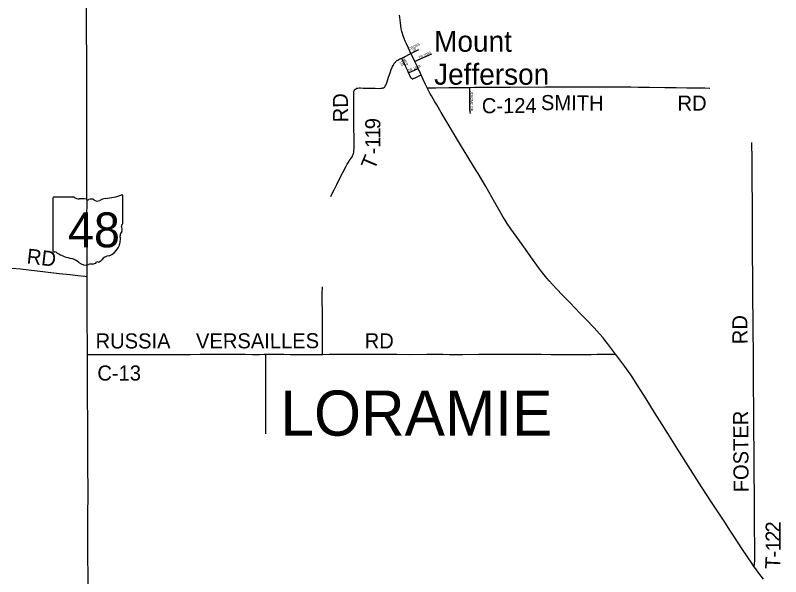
# Model space of a CAD drawing. Extents: x -87 to 2145, y -2128 to 440.
# Drawn here: x 134.7 to 211, y -421.9 to -365.9 of the extents above; entities that cross this region are included whole.
import ezdxf

# ---------------------------------------------------------------- set-up
doc = ezdxf.new("R2010")
doc.units = 0
for name, color, linetype in [('GM_X_County_Road', 7, 'Continuous'), ('GM_X_County_Road_Text', 7, 'Continuous'), ('GM_X_County_Subdivision', 7, 'Continuous'), ('GM_X_County_Subdivision_Text', 7, 'Continuous'), ('GM_X_State_Location', 7, 'Continuous'), ('GM_X_State_Route', 7, 'Continuous'), ('GM_X_State_Shield', 7, 'Continuous'), ('GM_X_Township_Road', 7, 'Continuous'), ('GM_X_Township_Road_Text', 7, 'Continuous'), ('GM_X_Township_Subdivision', 7, 'Continuous'), ('GM_X_Township_Subdivision_Text', 7, 'Continuous'), ('GM_X_Township_Text', 7, 'Continuous'), ('GM_X_Unincorporated_Location', 7, 'Continuous'), ('GM_X_Unincorporated_Text', 7, 'Continuous')]:
    doc.layers.add(name, color=color, linetype=linetype)

msp = doc.modelspace()

# ---------------------------------------------------------------- linework, layer by layer
at = {"layer": 'GM_X_County_Road'}
for points in [[(175.731, -373.165), (176.195, -373.153), (176.605, -373.154), (177.9, -373.142), (178.752, -373.132), (179.392, -373.126), (179.996, -373.125)], [(179.996, -373.125), (180.485, -373.114), (181.076, -373.111), (181.518, -373.108), (182.059, -373.103), (182.634, -373.1), (183.142, -373.102), (183.683, -373.103), (184.01, -373.1), (185.844, -373.085), (186.785, -373.087), (187.473, -373.08), (188.473, -373.081), (188.948, -373.079), (189.981, -373.073), (190.26, -373.071), (190.998, -373.064), (191.752, -373.069), (192.293, -373.072), (192.769, -373.073), (193.36, -373.072), (194.18, -373.072), (194.771, -373.076), (195.312, -373.08), (196.034, -373.078), (196.756, -373.089), (197.297, -373.097), (197.871, -373.105), (199.413, -373.126), (200.529, -373.143), (201.595, -373.157), (202.497, -373.172), (203.383, -373.185), (203.875, -373.194), (203.897, -373.194)], [(134.402, -391.125), (135.217, -391.214), (137.711, -391.493), (139.079, -391.652), (140.172, -391.775), (140.922, -391.858), (141.64, -391.929), (141.861, -391.951)], [(141.889, -399.728), (142.055, -399.729), (142.744, -399.733), (143.186, -399.738), (143.449, -399.739), (143.924, -399.74), (144.662, -399.732), (145.761, -399.733), (146.417, -399.73), (147.204, -399.728), (147.746, -399.732), (148.401, -399.729), (149.107, -399.724), (150.386, -399.722), (151.042, -399.721), (151.436, -399.717), (152.125, -399.715), (153.125, -399.706), (154.683, -399.712), (155.372, -399.71), (156.192, -399.708), (157.619, -399.713), (158.341, -399.714), (159.03, -399.715), (159.472, -399.712), (159.67, -399.712)], [(159.67, -399.712), (160.325, -399.709), (160.916, -399.709), (161.473, -399.713), (162.129, -399.718), (162.785, -399.716), (163.048, -399.716), (163.441, -399.721), (164.065, -399.725), (164.523, -399.724), (164.835, -399.722), (165.3, -399.718)], [(165.3, -399.718), (165.967, -399.712), (167.443, -399.711), (168.706, -399.706), (169.772, -399.707), (170.149, -399.71), (171.888, -399.706), (172.724, -399.709), (174.004, -399.717), (175.693, -399.712), (176.661, -399.711), (177.317, -399.712), (177.973, -399.715), (179.252, -399.715), (180.86, -399.711), (182.451, -399.712), (183.156, -399.708), (184.435, -399.702), (185.239, -399.703), (185.747, -399.704), (187.092, -399.71), (188.093, -399.716), (188.486, -399.718), (189.684, -399.726), (190.684, -399.721), (191.16, -399.723), (192.078, -399.715), (192.635, -399.71), (193.177, -399.708), (193.619, -399.703), (194.128, -399.701), (194.501, -399.698)]]:
    msp.add_lwpolyline(points, dxfattribs=at)
at = {"layer": 'GM_X_County_Subdivision'}
msp.add_lwpolyline([(180.068, -375.73), (180.024, -375.608), (180.005, -375.511), (179.992, -375.381), (179.987, -375.101), (179.989, -374.625), (179.997, -373.902), (179.999, -373.474), (179.996, -373.125)], dxfattribs=at)
at = {"layer": 'GM_X_State_Route'}
for points in [[(141.86, -391.713), (141.859, -390.972), (141.86, -389.841), (141.853, -388.873), (141.854, -388.365), (141.855, -387.479), (141.847, -386.232), (141.848, -385.691), (141.852, -384.838), (141.844, -383.739), (141.842, -382.328), (141.842, -381.114), (141.835, -379.966), (141.826, -378.72), (141.823, -377.9), (141.828, -377.014), (141.827, -375.587), (141.822, -374.324), (141.817, -373.159), (141.824, -372.29), (141.825, -371.667), (141.817, -369.682), (141.814, -368.058), (141.809, -367.172), (141.806, -366.32), (141.803, -364.597)], [(176.152, -373.958), (176.01, -373.709), (175.856, -373.419), (175.731, -373.165), (175.566, -372.83), (175.341, -372.337), (175.137, -371.891), (175.095, -371.801), (174.838, -371.26), (174.757, -371.09), (174.5, -370.544), (174.463, -370.467), (174.235, -369.994), (174.125, -369.764), (173.867, -369.225), (173.663, -368.777), (173.541, -368.508), (173.442, -368.264), (173.342, -367.985), (173.269, -367.75), (173.219, -367.559), (173.159, -367.285), (173.111, -367.01), (173.067, -366.684), (173.015, -366.177), (172.991, -365.934)], [(209.234, -422.092), (208.784, -421.506), (208.462, -421.07), (208.295, -420.834), (208.073, -420.521), (207.638, -419.884), (207.095, -419.063), (206.35, -417.924), (205.882, -417.211), (205.44, -416.539), (203.994, -414.329), (203.063, -412.92), (202.588, -412.191), (200.88, -409.466), (199.699, -407.593), (199.152, -406.716), (198.387, -405.493), (197.539, -404.146), (196.738, -402.867), (196.145, -401.942), (195.954, -401.656), (195.757, -401.374), (195.437, -400.938), (194.636, -399.878), (194.501, -399.698), (193.692, -398.618), (193.45, -398.308), (193.261, -398.082), (192.89, -397.667), (192.359, -397.086), (191.498, -396.184), (190.978, -395.638), (189.97, -394.582), (189.164, -393.741), (188.215, -392.742), (187.88, -392.381), (187.652, -392.121), (187.39, -391.805), (187.127, -391.468), (186.835, -391.071), (186.068, -390.007), (185.518, -389.23), (184.606, -387.946), (184.083, -387.211), (183.721, -386.683), (183.506, -386.352), (183.318, -386.044), (183.013, -385.518), (182.477, -384.577), (182.177, -384.049), (181.591, -383.006), (181.158, -382.271), (180.81, -381.696), (180.465, -381.138), (179.789, -380.032), (179.07, -378.857), (178.365, -377.692), (177.63, -376.449), (177.14, -375.633), (176.688, -374.872), (176.489, -374.551), (176.152, -373.958)], [(141.95, -422.842), (141.949, -421.841), (141.949, -421.316), (141.945, -420.315), (141.941, -419.528), (141.94, -418.495), (141.945, -416.838), (141.946, -415.625), (141.958, -413.771), (141.948, -413), (141.926, -411.13), (141.924, -409.966), (141.917, -407.751), (141.918, -406.406), (141.916, -405.75), (141.914, -404.75), (141.911, -403.963), (141.906, -402.65), (141.895, -401.584), (141.891, -400.748), (141.889, -399.747), (141.889, -399.728), (141.887, -398.173), (141.876, -397.123), (141.871, -395.926), (141.87, -395.286), (141.863, -394.466), (141.86, -393.81), (141.863, -392.941), (141.861, -391.951), (141.861, -391.825), (141.86, -391.713)]]:
    msp.add_lwpolyline(points, dxfattribs=at)
at = {"layer": 'GM_X_State_Shield'}
for p, q in [((138.448, -384.145), (138.448, -389.428)), ((140.555, -384.054), (138.517, -384.054)), ((145.409, -386.687), (145.409, -383.923)), ((145.409, -386.686), (145.409, -386.687))]:
    msp.add_line(p, q, dxfattribs=at)
for centre, radius, start, end in [((138.528, -384.134), 0.0806, 98.1301, 188.1301), ((141.041, -383.441), 0.782, 231.61951, 271.11188), ((141.3, -387.02), 2.808, 80.48669, 94.98827), ((141.938, -384.107), 0.226, 219.79206, 297.10237), ((142.269, -384.717), 0.469, 54.46668, 119.14113), ((143.871, -385.668), 1.485, 97.34618, 120.76885), ((142.93, -376.851), 7.382, 275.84447, 288.90645), ((145.332, -383.912), 0.0775, 351.86209, 97.738), ((142.875, -383.88), 0.564, 233.85621, 294.82819), ((145.391, -386.89), 0.12, 107.94398, 210.33697), ((144.628, -387.239), 0.72, 340.03296, 23.64957), ((145.327, -386.698), 0.0829, 289.60381, 7.73413), ((143.343, -388.195), 1.846, 292.30889, 8.98584), ((145.687, -387.844), 0.524, 136.8065, 186.92959), ((138.529, -389.44), 0.0814, 171.95839, 258.30661), ((138.541, -388.899), 0.621, 267.33899, 280.60386), ((138.668, -389.733), 0.224, 29.74838, 93.27175), ((141.495, -384.986), 5.331, 240.41292, 257.1985), ((139.905, -391.802), 1.668, 47.18416, 75.83597), ((142.841, -389.94), 0.597, 282.87319, 323.27711), ((144.122, -390.912), 1.011, 94.40312, 142.57675), ((141.709, -389.759), 1.058, 230.70037, 286.29184), ((142.321, -391.586), 0.87, 85.69512, 111.20995), ((142.398, -390.155), 0.564, 268.77702, 315.54927), ((142.908, -390.667), 0.159, 65.75173, 132.64842)]:
    msp.add_arc(centre, radius, start, end, dxfattribs=at)
at = {"layer": 'GM_X_Township_Road'}
for points in [[(173.2, -370.21), (173.425, -370.105), (174.125, -369.764)], [(166.128, -383.988), (166.235, -383.776), (166.463, -383.322), (166.728, -382.794), (167.036, -382.178), (167.327, -381.608), (167.661, -380.969), (167.773, -380.768), (167.89, -380.571), (168.041, -380.356), (168.193, -380.143), (168.254, -380.045), (168.307, -379.943), (168.357, -379.822), (168.396, -379.697), (168.426, -379.569), (168.446, -379.423), (168.457, -379.227), (168.459, -378.636), (168.449, -377.783), (168.447, -377.52), (168.444, -377.225), (168.442, -376.799), (168.441, -375.995), (168.437, -375.307), (168.429, -374.716), (168.424, -374.404), (168.419, -373.929), (168.422, -373.765), (168.428, -373.649), (168.447, -373.535), (168.467, -373.473), (168.509, -373.385), (168.573, -373.311), (168.597, -373.29), (168.68, -373.239), (168.741, -373.217), (168.837, -373.195), (168.968, -373.184), (169.084, -373.183), (169.346, -373.188), (169.642, -373.194), (169.855, -373.194), (170.282, -373.2), (170.56, -373.207), (170.987, -373.22), (171.134, -373.219), (171.249, -373.205), (171.329, -373.184), (171.389, -373.16), (171.472, -373.109), (171.52, -373.065), (171.562, -373.015), (171.613, -372.914), (171.678, -372.758), (171.822, -372.327), (171.896, -372.109), (172.044, -371.674), (172.162, -371.351), (172.256, -371.124), (172.342, -370.946), (172.423, -370.804), (172.496, -370.695), (172.567, -370.605), (172.61, -370.56), (172.659, -370.512), (172.724, -370.462), (172.821, -370.402), (173.024, -370.293), (173.2, -370.21)], [(208.295, -420.834), (208.33, -420.649), (208.36, -420.488), (208.372, -420.358), (208.377, -420.046), (208.369, -419.39), (208.364, -418.406), (208.362, -417.422), (208.352, -416.143), (208.347, -415.454), (208.341, -414.831), (208.339, -414.585), (208.334, -413.847), (208.331, -413.191), (208.327, -412.158), (208.325, -411.42), (208.315, -410.354), (208.309, -409.632), (208.299, -408.73), (208.292, -407.943), (208.289, -407.155), (208.282, -406.352), (208.274, -405.483), (208.267, -404.384), (208.26, -403.58), (208.244, -402.12), (208.239, -400.382), (208.239, -399.693), (208.233, -398.971), (208.225, -398.004), (208.219, -397.249), (208.203, -395.757), (208.196, -394.707), (208.182, -393.953), (208.176, -393.461), (208.173, -392.87), (208.177, -392.247), (208.175, -391.739), (208.16, -390.049), (208.158, -388.196), (208.155, -387.54), (208.145, -386.359), (208.14, -385.211), (208.133, -384.358), (208.117, -382.783), (208.098, -380.044), (208.082, -378.88), (208.081, -378.601)], [(165.3, -399.718), (165.302, -399.546), (165.309, -398.792), (165.305, -398.021), (165.311, -397.266), (165.31, -396.135), (165.289, -393.708), (165.307, -393.001)], [(159.68, -407.618), (159.679, -407.352), (159.675, -406.237), (159.67, -405.581), (159.665, -405.039), (159.663, -404.794), (159.661, -404.597), (159.657, -403.957), (159.663, -403.219), (159.673, -402.087), (159.674, -401.251), (159.671, -400.152), (159.67, -399.832), (159.67, -399.712)]]:
    msp.add_lwpolyline(points, dxfattribs=at)
at = {"layer": 'GM_X_Township_Subdivision'}
for points in [[(174.125, -369.764), (174.455, -369.59), (174.92, -369.339)], [(174.5, -370.544), (174.645, -370.476), (174.838, -370.386), (175.6, -370.039), (176.193, -369.786)], [(173.881, -371.66), (173.794, -371.47), (173.512, -370.878), (173.428, -370.7), (173.256, -370.329), (173.2, -370.21)], [(173.881, -371.66), (174.838, -371.26)], [(174.242, -372.27), (174.226, -372.266), (174.211, -372.259), (174.192, -372.248), (174.171, -372.231), (174.157, -372.214), (174.141, -372.192), (174.121, -372.164), (174.098, -372.127), (174.082, -372.093), (173.91, -371.724), (173.881, -371.66)], [(174.242, -372.27), (174.264, -372.271), (174.285, -372.269), (174.304, -372.267), (174.343, -372.256), (174.383, -372.244), (174.438, -372.222), (174.488, -372.2), (174.857, -372.019), (175.006, -371.951), (175.137, -371.891)]]:
    msp.add_lwpolyline(points, dxfattribs=at)
at = {"layer": 'GM_X_Unincorporated_Location'}
msp.add_line((175.234, -373.294), (175.234, -373.294), dxfattribs=at)

# ---------------------------------------------------------------- texts
at = {"layer": 'GM_X_County_Road_Text'}
for s, rotation, p in [('C-124', 0.27624, (181.183, -375.705)), ('SMITH', 359.33659, (187.065, -375.379)), ('RD', 0.00001, (200.676, -375.437)), ('RD', 353.60532, (135.795, -390.663)), ('RUSSIA', 359.99927, (142.703, -399.128)), ('VERSAILLES', 0.11401, (152.708, -399.128)), ('RD', 359.51675, (169.506, -399.107)), ('C-13', 0.00001, (142.879, -402.325))]:
    msp.add_text(s, height=1.5, rotation=rotation, dxfattribs=at).set_placement(p)
at = {"layer": 'GM_X_County_Subdivision_Text'}
msp.add_text('JEROME DR', height=0.25, rotation=270, dxfattribs=at).set_placement((180.04, -373.473))
at = {"layer": 'GM_X_State_Location'}
for s in ['s', 'r']:
    msp.add_text(s, height=0.005, dxfattribs=at).set_placement((141.85, -387.138))
msp.add_text('48', height=0.005, rotation=0.00001, dxfattribs=at).set_placement((140.591, -387.502))
at = {"layer": 'GM_X_State_Shield'}
msp.add_text('48', height=3.4805, dxfattribs=at).set_placement((139.95, -389.056))
at = {"layer": 'GM_X_Township_Road_Text'}
for s, rotation, p in [('RD', 90.96027, (167.876, -376.592)), ('9', 89.97456, (171.068, -377.295)), ('1', 89.83331, (171.066, -378.223)), ('1', 89.22909, (171.053, -379.164)), ('-', 87.95498, (171.03, -379.816)), ('T', 67.09909, (170.466, -381.428)), ('RD', 90.49261, (207.652, -398.697)), ('FOSTER', 90.36729, (207.761, -413.454)), ('2', 89.99229, (210.955, -417.466)), ('2', 89.96118, (210.954, -418.391)), ('1', 89.83113, (210.951, -419.319)), ('-', 89.47862, (210.946, -419.945)), ('T', 87.2905, (210.891, -421.128))]:
    msp.add_text(s, height=1.5, rotation=rotation, dxfattribs=at).set_placement(p)
at = {"layer": 'GM_X_Township_Subdivision_Text'}
for s, rotation, p in [('CROSS', 27.70043, (173.952, -369.464)), ('S', 29.11962, (174.374, -369.575)), ('T', 30.22114, (174.532, -369.487)), ('TR 1048', 23.96046, (174.936, -370.285)), ('LN', 295.2098, (172.985, -370.62)), ('W', 293.2284, (173.283, -370.243)), ('E', 293.2273, (173.395, -370.506)), ('S', 293.616, (173.466, -370.669)), ('T', 295.74633, (173.54, -370.839)), ('TR 1049', 22.89073, (173.881, -371.604))]:
    msp.add_text(s, height=0.25, rotation=rotation, dxfattribs=at).set_placement(p)
at = {"layer": 'GM_X_Township_Text'}
msp.add_text('LORAMIE', height=4.5, rotation=0.00001, dxfattribs=at).set_placement((161.118, -407.817))
at = {"layer": 'GM_X_Unincorporated_Text'}
for s, p in [('Mount', (176.429, -369.58)), ('Jefferson', (176.429, -372.858))]:
    msp.add_text(s, height=2.085, rotation=0.00001, dxfattribs=at).set_placement(p)

doc.saveas('drawing.dxf')
